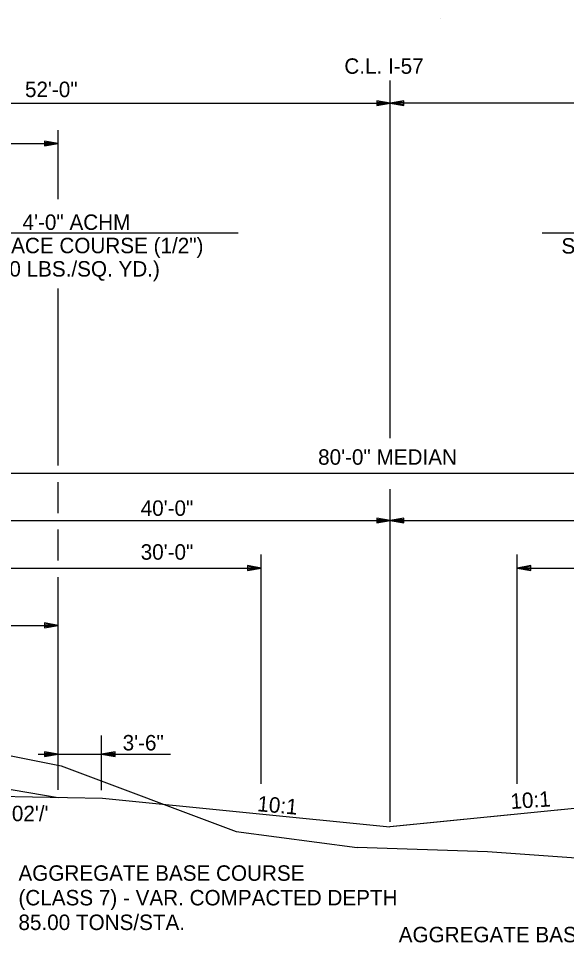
# Model space of a CAD drawing. Extents: x 1734743 to 1735935, y 759845 to 763831.
# Drawn here: x 1735724.1 to 1735766.6, y 760673.5 to 760745.2 of the extents above; entities that cross this region are included whole.
import ezdxf

# ---------------------------------------------------------------- set-up
doc = ezdxf.new("R2010")
doc.units = 0
doc.layers.add('19', color=7, linetype='Continuous')
doc.layers.add('G-Table-Minor', color=7, linetype='Continuous')

msp = doc.modelspace()

# ---------------------------------------------------------------- linework, layer by layer
at = {"layer": '19'}
for p, q in [((1735752.942, 760712.658), (1735752.942, 760740.416)), ((1735700.942, 760738.663), (1735752.942, 760738.663)), ((1735751.892, 760738.847), (1735751.892, 760738.479)), ((1735752.942, 760738.663), (1735751.892, 760738.847)), ((1735752.662, 760738.689), (1735751.892, 760738.75)), ((1735751.892, 760738.479), (1735752.942, 760738.663)), ((1735751.892, 760738.567), (1735752.662, 760738.636)), ((1735753.992, 760738.846), (1735752.942, 760738.663)), ((1735804.942, 760738.663), (1735752.942, 760738.663)), ((1735752.942, 760738.663), (1735753.992, 760738.479)), ((1735753.992, 760738.75), (1735753.222, 760738.689)), ((1735753.222, 760738.636), (1735753.992, 760738.566)), ((1735753.992, 760738.479), (1735753.992, 760738.846)), ((1735727.162, 760731.219), (1735727.162, 760736.578)), ((1735662.636, 760735.532), (1735727.162, 760735.532)), ((1735726.112, 760735.716), (1735726.112, 760735.348)), ((1735727.162, 760735.532), (1735726.112, 760735.716)), ((1735726.882, 760735.558), (1735726.112, 760735.62)), ((1735726.112, 760735.348), (1735727.162, 760735.532)), ((1735726.112, 760735.436), (1735726.882, 760735.506)), ((1735716.92, 760728.604), (1735741.13, 760728.604)), ((1735764.728, 760728.604), (1735788.946, 760728.604)), ((1735727.162, 760710.52), (1735727.162, 760724.265)), ((1735712.923, 760709.94), (1735792.942, 760709.94)), ((1735727.162, 760706.833), (1735727.162, 760709.242)), ((1735752.942, 760682.849), (1735752.942, 760708.683)), ((1735712.923, 760706.253), (1735752.942, 760706.253)), ((1735751.892, 760706.437), (1735751.892, 760706.07)), ((1735752.942, 760706.253), (1735751.892, 760706.437)), ((1735752.662, 760706.28), (1735751.892, 760706.341)), ((1735751.892, 760706.07), (1735752.942, 760706.253)), ((1735751.892, 760706.157), (1735752.662, 760706.227)), ((1735753.992, 760706.437), (1735752.942, 760706.253)), ((1735752.942, 760706.253), (1735753.992, 760706.07)), ((1735752.942, 760706.253), (1735792.942, 760706.253)), ((1735753.992, 760706.341), (1735753.222, 760706.28)), ((1735753.222, 760706.227), (1735753.992, 760706.157)), ((1735753.992, 760706.07), (1735753.992, 760706.437)), ((1735727.162, 760703.146), (1735727.162, 760705.555)), ((1735742.923, 760685.811), (1735742.923, 760703.613)), ((1735762.798, 760685.811), (1735762.798, 760703.613)), ((1735712.923, 760702.567), (1735742.923, 760702.567)), ((1735741.873, 760702.751), (1735741.873, 760702.383)), ((1735742.923, 760702.567), (1735741.873, 760702.751)), ((1735742.643, 760702.593), (1735741.873, 760702.654)), ((1735741.873, 760702.383), (1735742.923, 760702.567)), ((1735741.873, 760702.471), (1735742.643, 760702.541)), ((1735763.848, 760702.75), (1735762.798, 760702.567)), ((1735762.798, 760702.567), (1735763.848, 760702.383)), ((1735762.798, 760702.567), (1735792.942, 760702.567)), ((1735763.848, 760702.654), (1735763.078, 760702.593)), ((1735763.078, 760702.541), (1735763.848, 760702.47)), ((1735763.848, 760702.383), (1735763.848, 760702.75)), ((1735727.162, 760685.333), (1735727.162, 760701.851)), ((1735718.923, 760698.113), (1735727.162, 760698.113)), ((1735726.112, 760698.297), (1735726.112, 760697.929)), ((1735727.162, 760698.113), (1735726.112, 760698.297)), ((1735726.882, 760698.139), (1735726.112, 760698.2)), ((1735726.112, 760697.929), (1735727.162, 760698.113)), ((1735726.112, 760698.017), (1735726.882, 760698.086)), ((1735730.531, 760685.32), (1735730.531, 760689.565)), ((1735725.603, 760688.103), (1735735.881, 760688.103)), ((1735726.112, 760688.287), (1735726.112, 760687.919)), ((1735727.162, 760688.103), (1735726.112, 760688.287)), ((1735726.882, 760688.129), (1735726.112, 760688.191)), ((1735726.112, 760687.919), (1735727.162, 760688.103)), ((1735726.112, 760688.007), (1735726.882, 760688.077)), ((1735731.581, 760688.287), (1735730.531, 760688.103)), ((1735730.531, 760688.103), (1735731.581, 760687.919)), ((1735731.581, 760688.191), (1735730.811, 760688.129)), ((1735730.811, 760688.077), (1735731.581, 760688.007)), ((1735731.581, 760687.919), (1735731.581, 760688.287)), ((1735718.913, 760686.13), (1735727.162, 760684.756)), ((1735714.922, 760684.998), (1735730.614, 760684.687)), ((1735730.614, 760684.687), (1735752.922, 760682.457)), ((1735775.281, 760684.692), (1735752.922, 760682.457)), ((1735775.291, 760684.693), (1735752.932, 760682.458))]:
    msp.add_line(p, q, dxfattribs=at)
for points in [[(1735708.711, 760689.927), (1735715.505, 760689.587), (1735727.393, 760687.207), (1735740.98, 760682.106), (1735750.383, 760680.851)], [(1735784.738, 760678.781), (1735760.487, 760680.518), (1735750.383, 760680.851)]]:
    msp.add_lwpolyline(points, dxfattribs=at)
at = {"layer": 'G-Table-Minor'}
msp.add_line((1735756.857, 760745.245), (1735756.857, 760745.245), dxfattribs=at)
msp.add_line((1735756.857, 760745.245), (1735756.857, 760745.245), dxfattribs=at)

# ---------------------------------------------------------------- texts
at = {"layer": '19'}
for s, p in [('C.L. I-57', (1735749.38, 760740.948)), ('52\'-0"', (1735724.589, 760739.139)), ('4\'-0" ACHM ', (1735724.403, 760728.826)), ('SURFACE COURSE (1/2")', (1735719.149, 760727.013)), ('SURFACE COURSE (1/2")', (1735766.229, 760726.984)), ('(220 LBS./SQ. YD.)', (1735721.058, 760725.201)), ('80\'-0" MEDIAN', (1735747.344, 760710.587)), ('40\'-0"', (1735733.571, 760706.618)), ('30\'-0"', (1735733.571, 760703.213)), ('3\'-6"', (1735732.171, 760688.4)), ("0.02'/'", (1735722.234, 760682.905))]:
    msp.add_text(s, height=1.2, dxfattribs=at).set_placement(p)
for s, rotation, p in [('10:1', 3.80903, (1735762.313, 760683.845)), ('10:1', 354.84221, (1735742.585, 760683.685)), ('AGGREGATE BASE COURSE', 360, (1735724.083, 760678.276)), ('(CLASS 7) - VAR. COMPACTED DEPTH', 360, (1735724.083, 760676.364)), ('85.00 TONS/STA.', 360, (1735724.083, 760674.452)), ('AGGREGATE BASE COURSE', 360, (1735753.6, 760673.499))]:
    msp.add_text(s, height=1.2, rotation=rotation, dxfattribs=at).set_placement(p)

doc.saveas('drawing.dxf')
